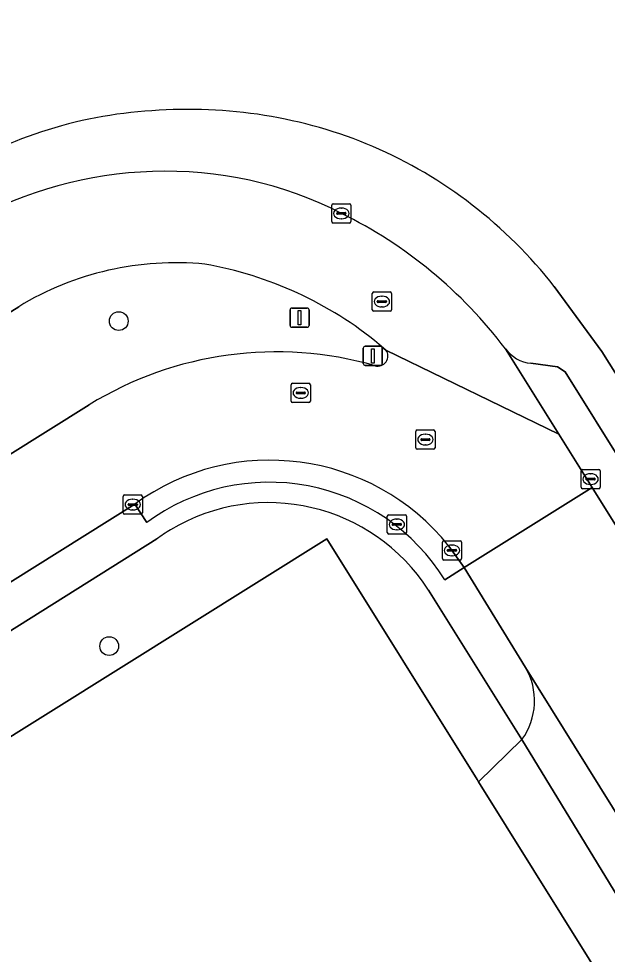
# Model space of a CAD drawing. Extents: x 158455 to 159797, y 387218 to 388672.
# Drawn here: x 158542.4 to 158573.08, y 387845.96 to 387894.68 of the extents above; entities that cross this region are included whole.
import ezdxf

# ---------------------------------------------------------------- set-up
doc = ezdxf.new("R2010")
doc.units = 0
for name, color, linetype in [('IMGEO_Berm_groen', 7, 'Continuous'), ('IMGEO_Boom', 7, 'Continuous'), ('IMGEO_Brandkraan', 7, 'Continuous'), ('IMGEO_Erf', 7, 'Continuous'), ('IMGEO_Kolk', 7, 'Continuous'), ('IMGEO_Lichtmast', 7, 'Continuous'), ('IMGEO_Pand', 7, 'Continuous'), ('IMGEO_Parkeervlak_open', 7, 'Continuous'), ('IMGEO_Rijbaan_lokaal_gesloten', 7, 'Continuous'), ('IMGEO_Rioolput', 7, 'Continuous'), ('IMGEO_Verkeersbordpaal', 7, 'Continuous'), ('IMGEO_Voetpad_open', 7, 'Continuous')]:
    doc.layers.add(name, color=color, linetype=linetype)

msp = doc.modelspace()

# ---------------------------------------------------------------- linework, layer by layer
at = {"layer": 'IMGEO_Berm_groen'}
for points in [[(158542.403, 387879.683), (158532.227, 387873.38)], [(158561.542, 387877.428), (158561.196, 387877.722)], [(158535.505, 387867.972), (158546.077, 387874.574)]]:
    msp.add_lwpolyline(points, dxfattribs=at)
for centre, radius, start, end in [((158550.571, 387866.251), 15.72, 84.3878, 121.3029), ((158548.751, 387862.606), 19.58, 50.5351, 80.1275), ((158561.117, 387877.115), 0.528, 254.7903, 36.2992), ((158555.831, 387858.697), 18.634, 73.9655, 121.5652)]:
    msp.add_arc(centre, radius, start, end, dxfattribs=at)
at = {"layer": 'IMGEO_Boom'}
for centre in [(158547.617, 387878.933), (158547.12, 387862.01)]:
    msp.add_circle(centre, 0.489, dxfattribs=at)
at = {"layer": 'IMGEO_Brandkraan'}
for p, q in [((158561.615, 387867.918), (158561.615, 387868.77)), ((158561.69, 387868.844), (158562.542, 387868.844)), ((158562.616, 387868.77), (158562.616, 387867.918)), ((158561.874, 387868.338), (158561.874, 387868.35)), ((158562.312, 387868.301), (158561.914, 387868.301)), ((158561.917, 387868.387), (158562.315, 387868.387)), ((158562.103, 387868.624), (158562.128, 387868.624)), ((158562.358, 387868.35), (158562.358, 387868.338)), ((158562.542, 387867.844), (158561.69, 387867.844)), ((158562.126, 387868.064), (158562.101, 387868.064))]:
    msp.add_line(p, q, dxfattribs=at)
for points in [[(158561.615, 387867.918), (158561.615, 387868.77)], [(158561.69, 387868.844), (158562.542, 387868.844)], [(158562.616, 387868.77), (158562.616, 387867.918)], [(158562.542, 387867.844), (158561.69, 387867.844)]]:
    msp.add_lwpolyline(points, dxfattribs=at)
for centre, radius, start, end in [((158561.692, 387868.768), 0.0765, 91.552, 178.448), ((158561.692, 387868.768), 0.0765, 91.552, 178.448), ((158562.54, 387868.768), 0.0765, 1.552, 88.448), ((158562.54, 387868.768), 0.0765, 1.552, 88.448), ((158561.914, 387868.347), 0.0403, 85.8775, 175.7526), ((158561.911, 387868.337), 0.0366, 178.938, 274.7102), ((158562.315, 387868.344), 0.043, 264.8664, 352.4533), ((158562.319, 387868.349), 0.0386, 1.7309, 96.639), ((158561.692, 387867.92), 0.0765, 181.552, 268.448), ((158561.692, 387867.92), 0.0765, 181.552, 268.448), ((158562.54, 387867.92), 0.0765, 271.552, 358.448), ((158562.54, 387867.92), 0.0765, 271.552, 358.448)]:
    msp.add_arc(centre, radius, start, end, dxfattribs=at)
for centre, major_axis, ratio, start_param, end_param in [((158562.102, 387868.344), (-0.387, 0.002), 0.722429, 4.712389, 7.853982), ((158562.127, 387868.344), (-0.39, 0.002), 0.717154, 1.570796, 4.712389)]:
    msp.add_ellipse(centre, major_axis=major_axis, ratio=ratio, start_param=start_param, end_param=end_param, dxfattribs=at)
at = {"layer": 'IMGEO_Erf'}
msp.add_lwpolyline([(158570.315, 387880.739), (158572.789, 387877.35), (158575.891, 387872.443), (158584.045, 387859.545), (158587.127, 387854.658), (158588.429, 387852.558), (158594.083, 387856.336), (158584.31, 387871.938), (158591.714, 387876.576), (158573.375, 387905.851)], dxfattribs=at)
for centre, radius, start, end in [((158550.642, 387867.419), 22.5, 93.2961, 123.2434), ((158551.287, 387865.25), 24.709, 67.2027, 94.5011), ((158551.296, 387865.847), 24.156, 38.062, 66.6738)]:
    msp.add_arc(centre, radius, start, end, dxfattribs=at)
at = {"layer": 'IMGEO_Kolk'}
for p, q in [((158558.719, 387884.114), (158558.719, 387884.966)), ((158558.794, 387885.04), (158559.646, 387885.04)), ((158559.207, 387884.82), (158559.232, 387884.82)), ((158559.72, 387884.966), (158559.72, 387884.114)), ((158558.978, 387884.534), (158558.978, 387884.546)), ((158559.416, 387884.497), (158559.018, 387884.497)), ((158559.021, 387884.583), (158559.419, 387884.583)), ((158559.23, 387884.26), (158559.205, 387884.26)), ((158559.462, 387884.546), (158559.462, 387884.534)), ((158559.646, 387884.04), (158558.794, 387884.04)), ((158571.711, 387870.28), (158571.711, 387871.132)), ((158571.786, 387871.206), (158572.638, 387871.206)), ((158572.712, 387871.132), (158572.712, 387870.28)), ((158571.97, 387870.7), (158571.97, 387870.712)), ((158572.408, 387870.663), (158572.01, 387870.663)), ((158572.013, 387870.749), (158572.411, 387870.749)), ((158572.199, 387870.986), (158572.224, 387870.986)), ((158572.454, 387870.712), (158572.454, 387870.7)), ((158572.638, 387870.206), (158571.786, 387870.206)), ((158572.222, 387870.426), (158572.197, 387870.426)), ((158547.847, 387868.953), (158547.847, 387869.805)), ((158547.922, 387869.879), (158548.774, 387869.879)), ((158548.335, 387869.659), (158548.36, 387869.659)), ((158548.848, 387869.805), (158548.848, 387868.953)), ((158548.106, 387869.373), (158548.106, 387869.385)), ((158548.544, 387869.336), (158548.146, 387869.336)), ((158548.149, 387869.422), (158548.547, 387869.422)), ((158548.59, 387869.385), (158548.59, 387869.373)), ((158548.774, 387868.879), (158547.922, 387868.879)), ((158548.358, 387869.099), (158548.333, 387869.099)), ((158564.485, 387866.566), (158564.485, 387867.418)), ((158564.56, 387867.492), (158565.412, 387867.492)), ((158564.973, 387867.272), (158564.998, 387867.272)), ((158565.486, 387867.418), (158565.486, 387866.566)), ((158564.744, 387866.986), (158564.744, 387866.998)), ((158565.182, 387866.949), (158564.784, 387866.949)), ((158564.787, 387867.035), (158565.185, 387867.035)), ((158564.996, 387866.712), (158564.971, 387866.712)), ((158565.228, 387866.998), (158565.228, 387866.986)), ((158565.412, 387866.492), (158564.56, 387866.492))]:
    msp.add_line(p, q, dxfattribs=at)
for points in [[(158558.719, 387884.114), (158558.719, 387884.966)], [(158558.794, 387885.04), (158559.646, 387885.04)], [(158559.72, 387884.966), (158559.72, 387884.114)], [(158559.646, 387884.04), (158558.794, 387884.04)], [(158571.711, 387870.28), (158571.711, 387871.132)], [(158571.786, 387871.206), (158572.638, 387871.206)], [(158572.712, 387871.132), (158572.712, 387870.28)], [(158572.638, 387870.206), (158571.786, 387870.206)], [(158547.847, 387868.953), (158547.847, 387869.805)], [(158547.922, 387869.879), (158548.774, 387869.879)], [(158548.848, 387869.805), (158548.848, 387868.953)], [(158548.774, 387868.879), (158547.922, 387868.879)], [(158564.485, 387866.566), (158564.485, 387867.418)], [(158564.56, 387867.492), (158565.412, 387867.492)], [(158565.486, 387867.418), (158565.486, 387866.566)], [(158565.412, 387866.492), (158564.56, 387866.492)]]:
    msp.add_lwpolyline(points, dxfattribs=at)
for centre, radius, start, end in [((158558.796, 387884.964), 0.0765, 91.552, 178.448), ((158558.796, 387884.964), 0.0765, 91.552, 178.448), ((158559.644, 387884.964), 0.0765, 1.552, 88.448), ((158559.644, 387884.964), 0.0765, 1.552, 88.448), ((158559.018, 387884.543), 0.0403, 85.8775, 175.7526), ((158559.015, 387884.533), 0.0366, 178.938, 274.7102), ((158559.419, 387884.54), 0.043, 264.8664, 352.4533), ((158559.423, 387884.545), 0.0386, 1.7309, 96.639), ((158558.796, 387884.116), 0.0765, 181.552, 268.448), ((158558.796, 387884.116), 0.0765, 181.552, 268.448), ((158559.644, 387884.116), 0.0765, 271.552, 358.448), ((158559.644, 387884.116), 0.0765, 271.552, 358.448), ((158571.788, 387871.13), 0.0765, 91.552, 178.448), ((158571.788, 387871.13), 0.0765, 91.552, 178.448), ((158572.636, 387871.13), 0.0765, 1.552, 88.448), ((158572.636, 387871.13), 0.0765, 1.552, 88.448), ((158572.01, 387870.709), 0.0403, 85.8775, 175.7526), ((158572.007, 387870.699), 0.0366, 178.938, 274.7102), ((158572.411, 387870.706), 0.043, 264.8664, 352.4533), ((158572.415, 387870.711), 0.0386, 1.7309, 96.639), ((158571.788, 387870.282), 0.0765, 181.552, 268.448), ((158571.788, 387870.282), 0.0765, 181.552, 268.448), ((158572.636, 387870.282), 0.0765, 271.552, 358.448), ((158572.636, 387870.282), 0.0765, 271.552, 358.448), ((158547.924, 387869.803), 0.0765, 91.552, 178.448), ((158547.924, 387869.803), 0.0765, 91.552, 178.448), ((158548.772, 387869.803), 0.0765, 1.552, 88.448), ((158548.772, 387869.803), 0.0765, 1.552, 88.448), ((158548.146, 387869.382), 0.0403, 85.8775, 175.7526), ((158548.143, 387869.372), 0.0366, 178.938, 274.7102), ((158548.547, 387869.379), 0.043, 264.8664, 352.4533), ((158548.551, 387869.384), 0.0386, 1.7309, 96.639), ((158547.924, 387868.955), 0.0765, 181.552, 268.448), ((158547.924, 387868.955), 0.0765, 181.552, 268.448), ((158548.772, 387868.955), 0.0765, 271.552, 358.448), ((158548.772, 387868.955), 0.0765, 271.552, 358.448), ((158564.562, 387867.416), 0.0765, 91.552, 178.448), ((158564.562, 387867.416), 0.0765, 91.552, 178.448), ((158565.41, 387867.416), 0.0765, 1.552, 88.448), ((158565.41, 387867.416), 0.0765, 1.552, 88.448), ((158564.784, 387866.995), 0.0403, 85.8775, 175.7526), ((158564.781, 387866.985), 0.0366, 178.938, 274.7102), ((158565.185, 387866.992), 0.043, 264.8664, 352.4533), ((158565.189, 387866.997), 0.0386, 1.7309, 96.639), ((158564.562, 387866.568), 0.0765, 181.552, 268.448), ((158564.562, 387866.568), 0.0765, 181.552, 268.448), ((158565.41, 387866.568), 0.0765, 271.552, 358.448), ((158565.41, 387866.568), 0.0765, 271.552, 358.448)]:
    msp.add_arc(centre, radius, start, end, dxfattribs=at)
for centre, major_axis, ratio, start_param, end_param in [((158559.206, 387884.54), (-0.387, 0.002), 0.722429, 4.712389, 7.853982), ((158559.231, 387884.54), (-0.39, 0.002), 0.717154, 1.570796, 4.712389), ((158572.198, 387870.706), (-0.387, 0.002), 0.722429, 4.712389, 7.853982), ((158572.223, 387870.706), (-0.39, 0.002), 0.717154, 1.570796, 4.712389), ((158548.334, 387869.379), (-0.387, 0.002), 0.722429, 4.712389, 7.853982), ((158548.359, 387869.379), (-0.39, 0.002), 0.717154, 1.570796, 4.712389), ((158564.972, 387866.992), (-0.387, 0.002), 0.722429, 4.712389, 7.853982), ((158564.997, 387866.992), (-0.39, 0.002), 0.717154, 1.570796, 4.712389)]:
    msp.add_ellipse(centre, major_axis=major_axis, ratio=ratio, start_param=start_param, end_param=end_param, dxfattribs=at)
at = {"layer": 'IMGEO_Lichtmast'}
for p, q in [((158556.545, 387878.711), (158556.545, 387879.511)), ((158556.545, 387879.511), (158556.545, 387878.711)), ((158556.645, 387879.611), (158557.435, 387879.611)), ((158557.435, 387879.611), (158556.645, 387879.611)), ((158557.535, 387879.511), (158557.535, 387878.711)), ((158557.535, 387878.711), (158557.535, 387879.511)), ((158557.435, 387878.611), (158556.645, 387878.611)), ((158556.645, 387878.611), (158557.435, 387878.611))]:
    msp.add_line(p, q, dxfattribs=at)
msp.add_lwpolyline([(158556.965, 387879.486), (158557.115, 387879.486), (158557.115, 387878.736), (158556.965, 387878.736), (158556.965, 387879.486)], dxfattribs=at)
for centre, start, end in [((158556.645, 387879.511), 90, 180), ((158556.645, 387879.511), 90, 180), ((158557.435, 387879.511), 0, 90), ((158557.435, 387879.511), 360, 90), ((158556.645, 387878.711), 180, 270), ((158556.645, 387878.711), 180, 270), ((158557.435, 387878.711), 270, 0), ((158557.435, 387878.711), 270, 0)]:
    msp.add_arc(centre, 0.1, start, end, dxfattribs=at)
at = {"layer": 'IMGEO_Pand'}
msp.add_lwpolyline([(158590.88, 387815.701), (158566.375, 387854.935), (158566.298, 387855.058), (158558.463, 387867.603), (158533.202, 387851.826), (158531.124, 387850.528), (158499.908, 387831.032), (158500, 387830.885), (158507.802, 387818.394), (158509.51, 387815.659), (158509.563, 387815.483), (158512.249, 387806.568), (158519.071, 387800.209), (158520.945, 387797.209), (158523.788, 387788.298), (158530.633, 387781.857), (158540.227, 387766.495), (158543.85, 387768.758), (158598.774, 387803.062), (158591.008, 387815.497)], close=True, dxfattribs=at)
at = {"layer": 'IMGEO_Parkeervlak_open'}
for points in [[(158567.77, 387877.495), (158570.553, 387873.043), (158572.292, 387870.261), (158604.42, 387818.868)], [(158574.59, 387870.356), (158574.024, 387871.263), (158570.885, 387876.289), (158570.493, 387876.547), (158569.098, 387876.737)]]:
    msp.add_lwpolyline(points, dxfattribs=at)
msp.add_lwpolyline([(158591.008, 387815.497), (158593.735, 387816.05), (158568.634, 387857.143), (158566.375, 387854.935), (158590.88, 387815.701)], close=True, dxfattribs=at)
msp.add_arc((158569.293, 387878.62), 1.893, 216.4645, 264.1015, dxfattribs=at)
at = {"layer": 'IMGEO_Rijbaan_lokaal_gesloten'}
for points in [[(158532.227, 387873.38), (158542.403, 387879.683)], [(158561.196, 387877.722), (158561.542, 387877.428), (158570.553, 387873.043), (158567.77, 387877.495)], [(158564.826, 387867.22), (158565.627, 387866.095), (158572.292, 387870.261), (158570.553, 387873.043), (158561.542, 387877.428)], [(158546.077, 387874.574), (158535.505, 387867.972)], [(158605.499, 387817.171), (158604.42, 387818.868), (158572.292, 387870.261), (158565.627, 387866.095), (158568.82, 387860.901), (158597.915, 387814.224), (158604.563, 387803.663), (158612.487, 387790.962), (158613.13, 387789.962), (158651.556, 387728.566), (158658.086, 387733.37), (158619.975, 387794.084)], [(158487.791, 387830.968), (158490.261, 387832.911), (158491.941, 387834.021), (158548.459, 387869.401)]]:
    msp.add_lwpolyline(points, dxfattribs=at)
for centre, radius, start, end in [((158549.965, 387865.982), 20.746, 91.6308, 119.2228), ((158550.157, 387866.932), 19.804, 62.7653, 92.2634), ((158548.652, 387863.003), 23.99, 37.1623, 63.8622), ((158550.571, 387866.251), 15.72, 84.3878, 121.3029), ((158548.751, 387862.606), 19.58, 50.5351, 80.1275), ((158561.117, 387877.115), 0.528, 254.7903, 36.2992), ((158555.831, 387858.697), 18.634, 73.9655, 121.5652), ((158555.499, 387859.729), 11.963, 38.7697, 126.0498)]:
    msp.add_arc(centre, radius, start, end, dxfattribs=at)
at = {"layer": 'IMGEO_Rioolput'}
for p, q in [((158560.833, 387879.522), (158560.833, 387880.374)), ((158560.908, 387880.448), (158561.76, 387880.448)), ((158561.834, 387880.374), (158561.834, 387879.522)), ((158561.092, 387879.942), (158561.092, 387879.954)), ((158561.53, 387879.905), (158561.132, 387879.905)), ((158561.135, 387879.991), (158561.533, 387879.991)), ((158561.321, 387880.228), (158561.346, 387880.228)), ((158561.576, 387879.954), (158561.576, 387879.942)), ((158561.76, 387879.448), (158560.908, 387879.448)), ((158561.344, 387879.668), (158561.319, 387879.668)), ((158556.603, 387874.77), (158556.603, 387875.622)), ((158556.678, 387875.696), (158557.53, 387875.696)), ((158557.091, 387875.476), (158557.116, 387875.476)), ((158557.604, 387875.622), (158557.604, 387874.77)), ((158556.862, 387875.19), (158556.862, 387875.202)), ((158557.3, 387875.153), (158556.902, 387875.153)), ((158556.905, 387875.239), (158557.303, 387875.239)), ((158557.346, 387875.202), (158557.346, 387875.19)), ((158557.53, 387874.696), (158556.678, 387874.696)), ((158557.114, 387874.916), (158557.089, 387874.916)), ((158563.101, 387872.34), (158563.101, 387873.192)), ((158563.176, 387873.266), (158564.028, 387873.266)), ((158563.589, 387873.046), (158563.614, 387873.046)), ((158564.102, 387873.192), (158564.102, 387872.34)), ((158563.36, 387872.76), (158563.36, 387872.772)), ((158563.798, 387872.723), (158563.4, 387872.723)), ((158563.403, 387872.809), (158563.801, 387872.809)), ((158563.844, 387872.772), (158563.844, 387872.76)), ((158564.028, 387872.266), (158563.176, 387872.266)), ((158563.612, 387872.486), (158563.587, 387872.486))]:
    msp.add_line(p, q, dxfattribs=at)
for points in [[(158560.833, 387879.522), (158560.833, 387880.374)], [(158560.908, 387880.448), (158561.76, 387880.448)], [(158561.834, 387880.374), (158561.834, 387879.522)], [(158561.76, 387879.448), (158560.908, 387879.448)], [(158556.603, 387874.77), (158556.603, 387875.622)], [(158556.678, 387875.696), (158557.53, 387875.696)], [(158557.604, 387875.622), (158557.604, 387874.77)], [(158557.53, 387874.696), (158556.678, 387874.696)], [(158563.101, 387872.34), (158563.101, 387873.192)], [(158563.176, 387873.266), (158564.028, 387873.266)], [(158564.102, 387873.192), (158564.102, 387872.34)], [(158564.028, 387872.266), (158563.176, 387872.266)]]:
    msp.add_lwpolyline(points, dxfattribs=at)
for centre, radius, start, end in [((158560.91, 387880.372), 0.0765, 91.552, 178.448), ((158560.91, 387880.372), 0.0765, 91.552, 178.448), ((158561.758, 387880.372), 0.0765, 1.552, 88.448), ((158561.758, 387880.372), 0.0765, 1.552, 88.448), ((158561.132, 387879.951), 0.0403, 85.8775, 175.7526), ((158561.129, 387879.941), 0.0366, 178.938, 274.7102), ((158561.533, 387879.948), 0.043, 264.8664, 352.4533), ((158561.537, 387879.953), 0.0386, 1.7309, 96.639), ((158560.91, 387879.524), 0.0765, 181.552, 268.448), ((158560.91, 387879.524), 0.0765, 181.552, 268.448), ((158561.758, 387879.524), 0.0765, 271.552, 358.448), ((158561.758, 387879.524), 0.0765, 271.552, 358.448), ((158556.68, 387875.62), 0.0765, 91.552, 178.448), ((158556.68, 387875.62), 0.0765, 91.552, 178.448), ((158557.528, 387875.62), 0.0765, 1.552, 88.448), ((158557.528, 387875.62), 0.0765, 1.552, 88.448), ((158556.902, 387875.199), 0.0403, 85.8775, 175.7526), ((158556.899, 387875.189), 0.0366, 178.938, 274.7102), ((158557.303, 387875.196), 0.043, 264.8664, 352.4533), ((158557.307, 387875.201), 0.0386, 1.7309, 96.639), ((158556.68, 387874.772), 0.0765, 181.552, 268.448), ((158556.68, 387874.772), 0.0765, 181.552, 268.448), ((158557.528, 387874.772), 0.0765, 271.552, 358.448), ((158557.528, 387874.772), 0.0765, 271.552, 358.448), ((158563.178, 387873.19), 0.0765, 91.552, 178.448), ((158563.178, 387873.19), 0.0765, 91.552, 178.448), ((158564.026, 387873.19), 0.0765, 1.552, 88.448), ((158564.026, 387873.19), 0.0765, 1.552, 88.448), ((158563.4, 387872.769), 0.0403, 85.8775, 175.7526), ((158563.397, 387872.759), 0.0366, 178.938, 274.7102), ((158563.801, 387872.766), 0.043, 264.8664, 352.4533), ((158563.805, 387872.771), 0.0386, 1.7309, 96.639), ((158563.178, 387872.342), 0.0765, 181.552, 268.448), ((158563.178, 387872.342), 0.0765, 181.552, 268.448), ((158564.026, 387872.342), 0.0765, 271.552, 358.448), ((158564.026, 387872.342), 0.0765, 271.552, 358.448)]:
    msp.add_arc(centre, radius, start, end, dxfattribs=at)
for centre, major_axis, ratio, start_param, end_param in [((158561.32, 387879.948), (-0.387, 0.002), 0.722429, 4.712389, 7.853982), ((158561.345, 387879.948), (-0.39, 0.002), 0.717154, 1.570796, 4.712389), ((158557.09, 387875.196), (-0.387, 0.002), 0.722429, 4.712389, 7.853982), ((158557.115, 387875.196), (-0.39, 0.002), 0.717154, 1.570796, 4.712389), ((158563.588, 387872.766), (-0.387, 0.002), 0.722429, 4.712389, 7.853982), ((158563.613, 387872.766), (-0.39, 0.002), 0.717154, 1.570796, 4.712389)]:
    msp.add_ellipse(centre, major_axis=major_axis, ratio=ratio, start_param=start_param, end_param=end_param, dxfattribs=at)
at = {"layer": 'IMGEO_Verkeersbordpaal'}
for p, q in [((158560.364, 387876.722), (158560.364, 387877.522)), ((158560.364, 387877.522), (158560.364, 387876.722)), ((158560.464, 387877.622), (158561.254, 387877.622)), ((158561.254, 387877.622), (158560.464, 387877.622)), ((158561.354, 387877.522), (158561.354, 387876.722)), ((158561.354, 387876.722), (158561.354, 387877.522)), ((158561.254, 387876.622), (158560.464, 387876.622)), ((158560.464, 387876.622), (158561.254, 387876.622))]:
    msp.add_line(p, q, dxfattribs=at)
msp.add_lwpolyline([(158560.784, 387877.497), (158560.934, 387877.497), (158560.934, 387876.747), (158560.784, 387876.747), (158560.784, 387877.497)], dxfattribs=at)
for centre, start, end in [((158560.464, 387877.522), 90, 180), ((158560.464, 387877.522), 90, 180), ((158561.254, 387877.522), 0, 90), ((158561.254, 387877.522), 360, 90), ((158560.464, 387876.722), 180, 270), ((158560.464, 387876.722), 180, 270), ((158561.254, 387876.722), 270, 0), ((158561.254, 387876.722), 270, 0)]:
    msp.add_arc(centre, 0.1, start, end, dxfattribs=at)
at = {"layer": 'IMGEO_Voetpad_open'}
for points in [[(158572.789, 387877.35), (158570.315, 387880.739)], [(158569.098, 387876.737), (158570.493, 387876.547), (158570.885, 387876.289), (158574.024, 387871.263), (158575.891, 387872.443), (158572.789, 387877.35)], [(158549.075, 387868.445), (158548.459, 387869.401), (158491.941, 387834.021), (158490.261, 387832.911), (158487.791, 387830.968)], [(158548.459, 387869.401), (158549.075, 387868.445)], [(158528.645, 387854.447), (158530.406, 387855.551), (158549.596, 387867.589)], [(158549.596, 387867.589), (158530.406, 387855.551), (158531.787, 387853.712), (158533.202, 387851.826), (158558.463, 387867.603), (158566.298, 387855.058), (158566.375, 387854.935)], [(158564.612, 387865.46), (158565.627, 387866.095), (158564.826, 387867.22)], [(158568.82, 387860.901), (158565.627, 387866.095), (158564.612, 387865.46)], [(158566.375, 387854.935), (158568.634, 387857.143), (158563.763, 387864.926)], [(158563.763, 387864.926), (158568.634, 387857.143)], [(158597.915, 387814.224), (158568.82, 387860.901)], [(158568.634, 387857.143), (158593.735, 387816.05), (158595.353, 387815.914)]]:
    msp.add_lwpolyline(points, dxfattribs=at)
for centre, radius, start, end in [((158550.642, 387867.419), 22.5, 93.2961, 123.2434), ((158551.287, 387865.25), 24.709, 67.2027, 94.5011), ((158551.296, 387865.847), 24.156, 38.062, 66.6738), ((158549.965, 387865.982), 20.746, 91.6308, 119.2228), ((158550.157, 387866.932), 19.804, 62.7653, 92.2634), ((158548.652, 387863.003), 23.99, 37.1623, 63.8622), ((158569.293, 387878.62), 1.893, 216.4645, 264.1015), ((158555.499, 387859.729), 11.963, 38.7697, 126.0498), ((158555.463, 387859.767), 10.776, 31.8935, 126.3559), ((158555.463, 387859.767), 10.776, 31.8935, 126.3559), ((158555.421, 387859.558), 9.92, 32.7571, 120.9282), ((158555.421, 387859.558), 9.92, 32.7571, 120.9282), ((158555.244, 387859.818), 9.607, 120.8214, 126.0106), ((158555.244, 387859.818), 9.607, 120.8214, 126.0106), ((158565.842, 387859.165), 3.447, 324.0861, 30.2469), ((158565.842, 387859.165), 3.447, 324.0861, 30.2469)]:
    msp.add_arc(centre, radius, start, end, dxfattribs=at)

doc.saveas('drawing.dxf')
